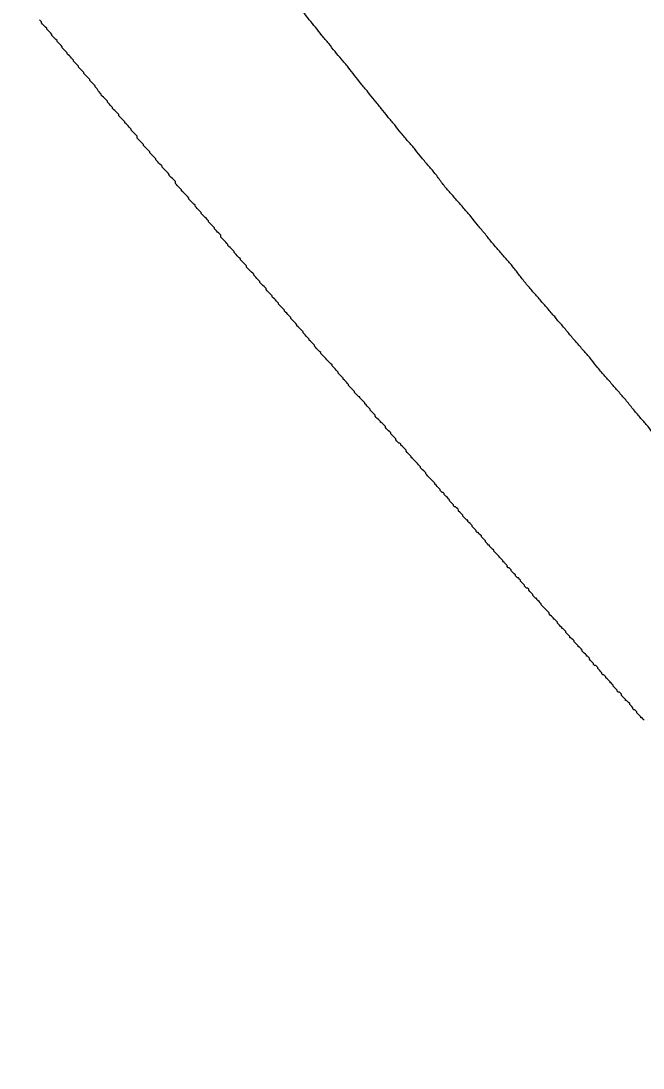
# Model space of a CAD drawing. Extents: x 6707406 to 6714471, y 1868570 to 1872341.
# Drawn here: x 6714218.69 to 6714232.56, y 1870372.84 to 1870396.2 of the extents above; entities that cross this region are included whole.
import ezdxf

# ---------------------------------------------------------------- set-up
doc = ezdxf.new("R2010")
doc.units = 0
doc.layers.add('Nongeo Data(60)', color=7, linetype='Continuous')

msp = doc.modelspace()

# ---------------------------------------------------------------- linework, layer by layer
at = {"layer": 'Nongeo Data(60)'}
for points in [[(6714220.317, 1870394.777), (6714220.294, 1870394.8), (6714220.271, 1870394.823), (6714220.248, 1870394.846), (6714220.225, 1870394.869), (6714220.225, 1870394.892), (6714220.202, 1870394.915), (6714220.179, 1870394.938), (6714220.156, 1870394.961), (6714220.133, 1870394.984), (6714220.11, 1870395.007), (6714220.087, 1870395.03), (6714220.087, 1870395.053), (6714220.064, 1870395.076), (6714220.041, 1870395.099), (6714220.018, 1870395.121), (6714219.995, 1870395.144), (6714219.972, 1870395.167), (6714219.972, 1870395.19), (6714219.949, 1870395.213), (6714219.926, 1870395.236), (6714219.903, 1870395.259), (6714219.88, 1870395.282), (6714219.857, 1870395.305), (6714219.857, 1870395.328), (6714219.834, 1870395.351), (6714219.811, 1870395.374), (6714219.788, 1870395.397), (6714219.765, 1870395.42), (6714219.742, 1870395.443), (6714219.719, 1870395.466), (6714219.719, 1870395.489), (6714219.696, 1870395.512), (6714219.674, 1870395.535), (6714219.651, 1870395.558), (6714219.628, 1870395.581), (6714219.605, 1870395.604), (6714219.605, 1870395.627), (6714219.582, 1870395.65), (6714219.559, 1870395.673), (6714219.536, 1870395.696), (6714219.513, 1870395.719), (6714219.49, 1870395.742), (6714219.49, 1870395.765), (6714219.467, 1870395.787), (6714219.444, 1870395.81), (6714219.421, 1870395.833), (6714219.398, 1870395.856), (6714219.375, 1870395.879), (6714219.375, 1870395.902), (6714219.352, 1870395.925), (6714219.329, 1870395.948), (6714219.306, 1870395.971), (6714219.283, 1870395.994), (6714219.26, 1870396.017), (6714219.26, 1870396.04), (6714219.237, 1870396.063), (6714219.214, 1870396.086), (6714219.191, 1870396.109), (6714219.168, 1870396.132), (6714219.145, 1870396.155), (6714219.145, 1870396.178), (6714219.122, 1870396.201), (6714219.099, 1870396.224)], [(6714221.557, 1870393.261), (6714221.557, 1870393.284), (6714221.534, 1870393.307), (6714221.511, 1870393.33), (6714221.488, 1870393.353), (6714221.465, 1870393.376), (6714221.442, 1870393.399), (6714221.419, 1870393.422), (6714221.419, 1870393.445), (6714221.396, 1870393.468), (6714221.373, 1870393.491), (6714221.35, 1870393.514), (6714221.327, 1870393.537), (6714221.304, 1870393.56), (6714221.281, 1870393.583), (6714221.281, 1870393.629), (6714221.258, 1870393.652), (6714221.235, 1870393.675), (6714221.212, 1870393.698), (6714221.189, 1870393.721), (6714221.166, 1870393.744), (6714221.143, 1870393.766), (6714221.143, 1870393.789), (6714221.12, 1870393.812), (6714221.097, 1870393.835), (6714221.074, 1870393.858), (6714221.051, 1870393.881), (6714221.029, 1870393.904), (6714221.006, 1870393.927), (6714221.006, 1870393.95), (6714220.983, 1870393.973), (6714220.96, 1870393.996), (6714220.937, 1870394.019), (6714220.914, 1870394.042), (6714220.891, 1870394.065), (6714220.868, 1870394.088), (6714220.868, 1870394.111), (6714220.845, 1870394.134), (6714220.822, 1870394.157), (6714220.799, 1870394.18), (6714220.776, 1870394.203), (6714220.753, 1870394.226), (6714220.73, 1870394.249), (6714220.73, 1870394.272), (6714220.707, 1870394.295), (6714220.684, 1870394.318), (6714220.661, 1870394.341), (6714220.638, 1870394.364), (6714220.615, 1870394.387), (6714220.615, 1870394.41), (6714220.592, 1870394.433), (6714220.569, 1870394.455), (6714220.546, 1870394.478), (6714220.523, 1870394.501), (6714220.5, 1870394.524), (6714220.477, 1870394.547), (6714220.477, 1870394.57), (6714220.454, 1870394.593), (6714220.431, 1870394.616), (6714220.408, 1870394.639), (6714220.385, 1870394.685), (6714220.363, 1870394.708), (6714220.34, 1870394.731), (6714220.34, 1870394.754), (6714220.317, 1870394.777)], [(6714222.843, 1870391.768), (6714222.82, 1870391.791), (6714222.797, 1870391.814), (6714222.774, 1870391.837), (6714222.751, 1870391.86), (6714222.728, 1870391.883), (6714222.705, 1870391.906), (6714222.705, 1870391.929), (6714222.682, 1870391.952), (6714222.659, 1870391.975), (6714222.636, 1870391.998), (6714222.613, 1870392.021), (6714222.59, 1870392.044), (6714222.567, 1870392.067), (6714222.567, 1870392.09), (6714222.544, 1870392.113), (6714222.521, 1870392.136), (6714222.498, 1870392.159), (6714222.475, 1870392.182), (6714222.452, 1870392.205), (6714222.429, 1870392.228), (6714222.429, 1870392.251), (6714222.406, 1870392.274), (6714222.384, 1870392.297), (6714222.361, 1870392.32), (6714222.338, 1870392.343), (6714222.315, 1870392.366), (6714222.292, 1870392.389), (6714222.269, 1870392.412), (6714222.269, 1870392.434), (6714222.246, 1870392.457), (6714222.223, 1870392.48), (6714222.2, 1870392.503), (6714222.177, 1870392.526), (6714222.154, 1870392.549), (6714222.131, 1870392.572), (6714222.131, 1870392.618), (6714222.108, 1870392.641), (6714222.085, 1870392.664), (6714222.062, 1870392.687), (6714222.039, 1870392.71), (6714222.016, 1870392.733), (6714221.993, 1870392.756), (6714221.993, 1870392.779), (6714221.97, 1870392.802), (6714221.947, 1870392.825), (6714221.924, 1870392.848), (6714221.901, 1870392.871), (6714221.878, 1870392.894), (6714221.855, 1870392.917), (6714221.832, 1870392.94), (6714221.832, 1870392.963), (6714221.809, 1870392.986), (6714221.786, 1870393.009), (6714221.763, 1870393.032), (6714221.74, 1870393.055), (6714221.717, 1870393.078), (6714221.695, 1870393.1), (6714221.695, 1870393.123), (6714221.672, 1870393.146), (6714221.649, 1870393.169), (6714221.626, 1870393.192), (6714221.603, 1870393.215), (6714221.58, 1870393.238), (6714221.557, 1870393.261)], [(6714224.106, 1870390.276), (6714224.083, 1870390.299), (6714224.06, 1870390.322), (6714224.037, 1870390.345), (6714224.014, 1870390.368), (6714224.014, 1870390.391), (6714223.991, 1870390.413), (6714223.968, 1870390.436), (6714223.945, 1870390.459), (6714223.922, 1870390.482), (6714223.899, 1870390.505), (6714223.876, 1870390.528), (6714223.876, 1870390.551), (6714223.853, 1870390.574), (6714223.83, 1870390.597), (6714223.807, 1870390.62), (6714223.784, 1870390.643), (6714223.761, 1870390.666), (6714223.738, 1870390.689), (6714223.716, 1870390.712), (6714223.716, 1870390.735), (6714223.693, 1870390.758), (6714223.67, 1870390.781), (6714223.647, 1870390.804), (6714223.624, 1870390.827), (6714223.601, 1870390.85), (6714223.578, 1870390.873), (6714223.578, 1870390.896), (6714223.555, 1870390.919), (6714223.532, 1870390.942), (6714223.509, 1870390.965), (6714223.486, 1870390.988), (6714223.463, 1870391.011), (6714223.44, 1870391.034), (6714223.44, 1870391.057), (6714223.417, 1870391.079), (6714223.394, 1870391.102), (6714223.371, 1870391.125), (6714223.348, 1870391.148), (6714223.325, 1870391.171), (6714223.302, 1870391.194), (6714223.302, 1870391.217), (6714223.279, 1870391.24), (6714223.256, 1870391.263), (6714223.233, 1870391.286), (6714223.21, 1870391.309), (6714223.187, 1870391.332), (6714223.164, 1870391.355), (6714223.141, 1870391.378), (6714223.141, 1870391.424), (6714223.118, 1870391.447), (6714223.095, 1870391.47), (6714223.072, 1870391.493), (6714223.05, 1870391.516), (6714223.027, 1870391.539), (6714223.004, 1870391.562), (6714223.004, 1870391.585), (6714222.981, 1870391.608), (6714222.958, 1870391.631), (6714222.935, 1870391.654), (6714222.912, 1870391.677), (6714222.889, 1870391.7), (6714222.866, 1870391.723), (6714222.866, 1870391.745), (6714222.843, 1870391.768)], [(6714225.369, 1870388.806), (6714225.346, 1870388.829), (6714225.323, 1870388.852), (6714225.3, 1870388.875), (6714225.277, 1870388.898), (6714225.254, 1870388.921), (6714225.231, 1870388.944), (6714225.231, 1870388.967), (6714225.208, 1870388.99), (6714225.185, 1870389.013), (6714225.162, 1870389.036), (6714225.139, 1870389.058), (6714225.116, 1870389.081), (6714225.116, 1870389.104), (6714225.093, 1870389.127), (6714225.071, 1870389.15), (6714225.048, 1870389.173), (6714225.025, 1870389.196), (6714225.002, 1870389.219), (6714224.979, 1870389.242), (6714224.979, 1870389.265), (6714224.956, 1870389.288), (6714224.933, 1870389.311), (6714224.91, 1870389.334), (6714224.887, 1870389.357), (6714224.864, 1870389.38), (6714224.841, 1870389.403), (6714224.841, 1870389.426), (6714224.818, 1870389.449), (6714224.795, 1870389.472), (6714224.772, 1870389.495), (6714224.749, 1870389.518), (6714224.726, 1870389.541), (6714224.703, 1870389.564), (6714224.703, 1870389.587), (6714224.68, 1870389.61), (6714224.657, 1870389.633), (6714224.634, 1870389.656), (6714224.611, 1870389.679), (6714224.588, 1870389.702), (6714224.565, 1870389.724), (6714224.565, 1870389.747), (6714224.542, 1870389.77), (6714224.519, 1870389.793), (6714224.496, 1870389.816), (6714224.473, 1870389.839), (6714224.45, 1870389.862), (6714224.427, 1870389.885), (6714224.427, 1870389.908), (6714224.405, 1870389.931), (6714224.382, 1870389.954), (6714224.359, 1870389.977), (6714224.336, 1870390), (6714224.313, 1870390.023), (6714224.29, 1870390.046), (6714224.29, 1870390.069), (6714224.267, 1870390.092), (6714224.244, 1870390.115), (6714224.221, 1870390.138), (6714224.198, 1870390.161), (6714224.175, 1870390.184), (6714224.152, 1870390.207), (6714224.152, 1870390.23), (6714224.129, 1870390.253), (6714224.106, 1870390.276)], [(6714226.586, 1870387.382), (6714226.586, 1870387.405), (6714226.563, 1870387.428), (6714226.54, 1870387.451), (6714226.517, 1870387.474), (6714226.494, 1870387.497), (6714226.471, 1870387.52), (6714226.471, 1870387.543), (6714226.448, 1870387.566), (6714226.426, 1870387.589), (6714226.403, 1870387.612), (6714226.38, 1870387.635), (6714226.357, 1870387.658), (6714226.357, 1870387.681), (6714226.334, 1870387.703), (6714226.311, 1870387.726), (6714226.288, 1870387.749), (6714226.265, 1870387.772), (6714226.242, 1870387.795), (6714226.242, 1870387.818), (6714226.219, 1870387.818), (6714226.196, 1870387.841), (6714226.173, 1870387.864), (6714226.15, 1870387.887), (6714226.127, 1870387.91), (6714226.127, 1870387.933), (6714226.104, 1870387.956), (6714226.081, 1870387.979), (6714226.058, 1870388.002), (6714226.035, 1870388.025), (6714226.012, 1870388.048), (6714225.989, 1870388.071), (6714225.989, 1870388.094), (6714225.966, 1870388.117), (6714225.943, 1870388.14), (6714225.92, 1870388.163), (6714225.897, 1870388.186), (6714225.874, 1870388.209), (6714225.874, 1870388.232), (6714225.851, 1870388.255), (6714225.828, 1870388.278), (6714225.805, 1870388.301), (6714225.782, 1870388.324), (6714225.759, 1870388.347), (6714225.759, 1870388.37), (6714225.737, 1870388.392), (6714225.714, 1870388.415), (6714225.691, 1870388.438), (6714225.668, 1870388.461), (6714225.645, 1870388.484), (6714225.622, 1870388.507), (6714225.622, 1870388.53), (6714225.599, 1870388.553), (6714225.576, 1870388.576), (6714225.553, 1870388.599), (6714225.53, 1870388.622), (6714225.507, 1870388.645), (6714225.507, 1870388.645), (6714225.484, 1870388.668), (6714225.461, 1870388.691), (6714225.438, 1870388.714), (6714225.415, 1870388.737), (6714225.392, 1870388.76), (6714225.369, 1870388.783), (6714225.369, 1870388.806)], [(6714227.803, 1870386.004), (6714227.803, 1870386.004), (6714227.78, 1870386.027), (6714227.758, 1870386.05), (6714227.735, 1870386.073), (6714227.712, 1870386.096), (6714227.712, 1870386.119), (6714227.689, 1870386.142), (6714227.666, 1870386.165), (6714227.643, 1870386.188), (6714227.62, 1870386.211), (6714227.597, 1870386.234), (6714227.597, 1870386.257), (6714227.574, 1870386.28), (6714227.551, 1870386.303), (6714227.528, 1870386.326), (6714227.505, 1870386.349), (6714227.482, 1870386.371), (6714227.482, 1870386.371), (6714227.459, 1870386.394), (6714227.436, 1870386.417), (6714227.413, 1870386.44), (6714227.39, 1870386.463), (6714227.39, 1870386.486), (6714227.367, 1870386.509), (6714227.344, 1870386.532), (6714227.321, 1870386.555), (6714227.298, 1870386.578), (6714227.275, 1870386.601), (6714227.275, 1870386.624), (6714227.252, 1870386.647), (6714227.229, 1870386.67), (6714227.206, 1870386.693), (6714227.183, 1870386.716), (6714227.16, 1870386.739), (6714227.16, 1870386.762), (6714227.137, 1870386.785), (6714227.114, 1870386.785), (6714227.092, 1870386.808), (6714227.069, 1870386.831), (6714227.046, 1870386.854), (6714227.046, 1870386.877), (6714227.023, 1870386.9), (6714227, 1870386.923), (6714226.977, 1870386.946), (6714226.954, 1870386.969), (6714226.931, 1870386.992), (6714226.931, 1870387.015), (6714226.908, 1870387.037), (6714226.885, 1870387.06), (6714226.862, 1870387.083), (6714226.839, 1870387.106), (6714226.816, 1870387.129), (6714226.816, 1870387.152), (6714226.793, 1870387.175), (6714226.77, 1870387.198), (6714226.747, 1870387.221), (6714226.724, 1870387.244), (6714226.701, 1870387.244), (6714226.701, 1870387.267), (6714226.678, 1870387.29), (6714226.655, 1870387.313), (6714226.632, 1870387.336), (6714226.609, 1870387.359), (6714226.586, 1870387.382)], [(6714229.021, 1870384.626), (6714228.998, 1870384.649), (6714228.975, 1870384.672), (6714228.952, 1870384.695), (6714228.952, 1870384.718), (6714228.929, 1870384.741), (6714228.906, 1870384.764), (6714228.883, 1870384.787), (6714228.86, 1870384.787), (6714228.837, 1870384.81), (6714228.837, 1870384.833), (6714228.814, 1870384.856), (6714228.791, 1870384.879), (6714228.768, 1870384.902), (6714228.745, 1870384.925), (6714228.745, 1870384.948), (6714228.722, 1870384.971), (6714228.699, 1870384.994), (6714228.676, 1870385.016), (6714228.653, 1870385.039), (6714228.653, 1870385.062), (6714228.63, 1870385.062), (6714228.607, 1870385.085), (6714228.584, 1870385.108), (6714228.561, 1870385.131), (6714228.538, 1870385.154), (6714228.538, 1870385.177), (6714228.515, 1870385.2), (6714228.492, 1870385.223), (6714228.469, 1870385.246), (6714228.446, 1870385.269), (6714228.446, 1870385.292), (6714228.424, 1870385.315), (6714228.401, 1870385.338), (6714228.378, 1870385.361), (6714228.355, 1870385.361), (6714228.332, 1870385.384), (6714228.332, 1870385.407), (6714228.309, 1870385.43), (6714228.286, 1870385.453), (6714228.263, 1870385.476), (6714228.24, 1870385.499), (6714228.24, 1870385.522), (6714228.217, 1870385.545), (6714228.194, 1870385.568), (6714228.171, 1870385.591), (6714228.148, 1870385.614), (6714228.125, 1870385.637), (6714228.125, 1870385.66), (6714228.102, 1870385.683), (6714228.079, 1870385.683), (6714228.056, 1870385.705), (6714228.033, 1870385.728), (6714228.033, 1870385.751), (6714228.01, 1870385.774), (6714227.987, 1870385.797), (6714227.964, 1870385.82), (6714227.941, 1870385.843), (6714227.918, 1870385.866), (6714227.918, 1870385.889), (6714227.895, 1870385.912), (6714227.872, 1870385.935), (6714227.849, 1870385.958), (6714227.826, 1870385.981), (6714227.803, 1870386.004)], [(6714230.192, 1870383.294), (6714230.192, 1870383.317), (6714230.169, 1870383.317), (6714230.146, 1870383.34), (6714230.123, 1870383.363), (6714230.1, 1870383.386), (6714230.1, 1870383.409), (6714230.077, 1870383.432), (6714230.054, 1870383.455), (6714230.031, 1870383.478), (6714230.008, 1870383.501), (6714230.008, 1870383.524), (6714229.985, 1870383.547), (6714229.962, 1870383.547), (6714229.939, 1870383.57), (6714229.916, 1870383.593), (6714229.916, 1870383.616), (6714229.893, 1870383.639), (6714229.87, 1870383.662), (6714229.847, 1870383.684), (6714229.824, 1870383.707), (6714229.824, 1870383.73), (6714229.801, 1870383.753), (6714229.779, 1870383.776), (6714229.756, 1870383.776), (6714229.733, 1870383.799), (6714229.71, 1870383.822), (6714229.71, 1870383.845), (6714229.687, 1870383.868), (6714229.664, 1870383.891), (6714229.641, 1870383.914), (6714229.618, 1870383.937), (6714229.618, 1870383.96), (6714229.595, 1870383.983), (6714229.572, 1870384.006), (6714229.549, 1870384.006), (6714229.526, 1870384.029), (6714229.526, 1870384.052), (6714229.503, 1870384.075), (6714229.48, 1870384.098), (6714229.457, 1870384.121), (6714229.434, 1870384.144), (6714229.434, 1870384.167), (6714229.411, 1870384.19), (6714229.388, 1870384.213), (6714229.365, 1870384.236), (6714229.342, 1870384.259), (6714229.342, 1870384.259), (6714229.319, 1870384.282), (6714229.296, 1870384.305), (6714229.273, 1870384.328), (6714229.25, 1870384.35), (6714229.227, 1870384.373), (6714229.227, 1870384.396), (6714229.204, 1870384.419), (6714229.181, 1870384.442), (6714229.158, 1870384.465), (6714229.135, 1870384.488), (6714229.135, 1870384.511), (6714229.113, 1870384.511), (6714229.09, 1870384.534), (6714229.067, 1870384.557), (6714229.044, 1870384.58), (6714229.044, 1870384.603), (6714229.021, 1870384.626)], [(6714231.363, 1870381.962), (6714231.363, 1870381.985), (6714231.34, 1870382.008), (6714231.317, 1870382.031), (6714231.294, 1870382.031), (6714231.294, 1870382.054), (6714231.271, 1870382.077), (6714231.248, 1870382.1), (6714231.225, 1870382.123), (6714231.202, 1870382.146), (6714231.202, 1870382.169), (6714231.179, 1870382.192), (6714231.156, 1870382.215), (6714231.134, 1870382.238), (6714231.111, 1870382.238), (6714231.111, 1870382.261), (6714231.088, 1870382.284), (6714231.065, 1870382.307), (6714231.042, 1870382.329), (6714231.019, 1870382.352), (6714231.019, 1870382.375), (6714230.996, 1870382.398), (6714230.973, 1870382.421), (6714230.95, 1870382.444), (6714230.927, 1870382.444), (6714230.927, 1870382.467), (6714230.904, 1870382.49), (6714230.881, 1870382.513), (6714230.858, 1870382.536), (6714230.835, 1870382.559), (6714230.835, 1870382.582), (6714230.812, 1870382.605), (6714230.789, 1870382.628), (6714230.766, 1870382.651), (6714230.743, 1870382.651), (6714230.743, 1870382.674), (6714230.72, 1870382.697), (6714230.697, 1870382.72), (6714230.674, 1870382.743), (6714230.651, 1870382.766), (6714230.651, 1870382.789), (6714230.628, 1870382.812), (6714230.605, 1870382.835), (6714230.582, 1870382.858), (6714230.559, 1870382.858), (6714230.559, 1870382.881), (6714230.536, 1870382.904), (6714230.513, 1870382.927), (6714230.49, 1870382.95), (6714230.467, 1870382.973), (6714230.467, 1870382.995), (6714230.445, 1870383.018), (6714230.422, 1870383.041), (6714230.399, 1870383.064), (6714230.376, 1870383.087), (6714230.376, 1870383.087), (6714230.353, 1870383.11), (6714230.33, 1870383.133), (6714230.307, 1870383.156), (6714230.284, 1870383.179), (6714230.284, 1870383.202), (6714230.261, 1870383.225), (6714230.238, 1870383.248), (6714230.215, 1870383.271), (6714230.192, 1870383.294)], [(6714232.534, 1870380.653), (6714232.511, 1870380.653), (6714232.511, 1870380.676), (6714232.488, 1870380.699), (6714232.466, 1870380.722), (6714232.443, 1870380.745), (6714232.42, 1870380.768), (6714232.42, 1870380.791), (6714232.397, 1870380.814), (6714232.374, 1870380.837), (6714232.351, 1870380.837), (6714232.328, 1870380.86), (6714232.328, 1870380.883), (6714232.305, 1870380.906), (6714232.282, 1870380.929), (6714232.259, 1870380.952), (6714232.259, 1870380.974), (6714232.236, 1870380.997), (6714232.213, 1870381.02), (6714232.19, 1870381.043), (6714232.167, 1870381.043), (6714232.167, 1870381.066), (6714232.144, 1870381.089), (6714232.121, 1870381.112), (6714232.098, 1870381.135), (6714232.075, 1870381.158), (6714232.075, 1870381.181), (6714232.052, 1870381.204), (6714232.029, 1870381.227), (6714232.006, 1870381.227), (6714231.983, 1870381.25), (6714231.983, 1870381.273), (6714231.96, 1870381.296), (6714231.937, 1870381.319), (6714231.914, 1870381.342), (6714231.891, 1870381.365), (6714231.891, 1870381.388), (6714231.868, 1870381.411), (6714231.845, 1870381.434), (6714231.822, 1870381.434), (6714231.822, 1870381.457), (6714231.8, 1870381.48), (6714231.777, 1870381.503), (6714231.754, 1870381.526), (6714231.731, 1870381.549), (6714231.731, 1870381.572), (6714231.708, 1870381.595), (6714231.685, 1870381.618), (6714231.662, 1870381.618), (6714231.639, 1870381.641), (6714231.639, 1870381.663), (6714231.616, 1870381.686), (6714231.593, 1870381.709), (6714231.57, 1870381.732), (6714231.547, 1870381.755), (6714231.547, 1870381.778), (6714231.524, 1870381.801), (6714231.501, 1870381.824), (6714231.478, 1870381.824), (6714231.455, 1870381.847), (6714231.455, 1870381.87), (6714231.432, 1870381.893), (6714231.409, 1870381.916), (6714231.386, 1870381.939), (6714231.363, 1870381.962)], [(6714232.58, 1870380.607), (6714232.557, 1870380.63), (6714232.534, 1870380.653)]]:
    msp.add_lwpolyline(points, dxfattribs=at)
for points in [[(6714230.605, 1870389.587), (6714230.559, 1870389.633), (6714230.444, 1870389.77), (6714230.284, 1870389.954), (6714230.123, 1870390.138), (6714229.962, 1870390.322), (6714229.801, 1870390.528), (6714229.664, 1870390.712), (6714229.503, 1870390.896), (6714229.342, 1870391.079), (6714229.181, 1870391.263), (6714229.021, 1870391.47), (6714228.86, 1870391.654), (6714228.722, 1870391.837), (6714228.561, 1870392.021), (6714228.401, 1870392.205), (6714228.24, 1870392.389), (6714228.079, 1870392.572), (6714227.941, 1870392.779), (6714227.78, 1870392.963), (6714227.62, 1870393.146), (6714227.482, 1870393.33), (6714227.321, 1870393.514), (6714227.16, 1870393.698), (6714227.023, 1870393.881), (6714226.862, 1870394.065), (6714226.724, 1870394.249), (6714226.563, 1870394.433), (6714226.425, 1870394.616), (6714226.265, 1870394.8), (6714226.127, 1870394.984), (6714225.989, 1870395.167), (6714225.828, 1870395.351), (6714225.691, 1870395.512), (6714225.553, 1870395.696), (6714225.392, 1870395.879), (6714225.254, 1870396.063), (6714225.116, 1870396.224), (6714224.979, 1870396.408), (6714224.841, 1870396.591), (6714224.703, 1870396.752), (6714224.565, 1870396.936), (6714224.427, 1870397.097), (6714224.29, 1870397.28), (6714224.152, 1870397.441), (6714224.014, 1870397.625), (6714223.876, 1870397.786), (6714223.761, 1870397.946), (6714223.624, 1870398.107), (6714223.486, 1870398.291), (6714223.371, 1870398.452), (6714223.233, 1870398.612), (6714223.118, 1870398.773), (6714222.981, 1870398.934), (6714222.866, 1870399.095), (6714222.751, 1870399.255), (6714222.613, 1870399.416), (6714222.498, 1870399.577), (6714222.383, 1870399.738), (6714222.269, 1870399.898), (6714222.154, 1870400.036), (6714222.039, 1870400.197), (6714221.924, 1870400.358), (6714221.809, 1870400.495), (6714221.694, 1870400.656), (6714221.58, 1870400.794), (6714221.488, 1870400.955), (6714221.373, 1870401.093), (6714221.258, 1870401.253), (6714221.166, 1870401.391), (6714221.051, 1870401.529), (6714220.96, 1870401.69), (6714220.845, 1870401.828), (6714220.753, 1870401.965), (6714220.661, 1870402.103), (6714220.569, 1870402.241), (6714220.477, 1870402.402), (6714220.362, 1870402.539), (6714220.271, 1870402.677), (6714220.179, 1870402.815), (6714220.11, 1870402.953), (6714220.018, 1870403.068), (6714219.926, 1870403.205), (6714219.834, 1870403.343), (6714219.765, 1870403.481), (6714219.673, 1870403.619), (6714219.605, 1870403.734), (6714219.513, 1870403.871), (6714219.444, 1870404.009), (6714219.352, 1870404.124), (6714219.283, 1870404.262), (6714219.214, 1870404.377), (6714219.145, 1870404.514), (6714219.076, 1870404.629), (6714219.007, 1870404.767), (6714218.939, 1870404.882), (6714218.87, 1870405.02), (6714218.801, 1870405.135), (6714218.755, 1870405.249), (6714218.709, 1870405.341), (6714218.686, 1870405.364)], [(6714245.235, 1870372.845), (6714245.189, 1870372.913), (6714245.097, 1870373.005), (6714244.936, 1870373.166), (6714244.798, 1870373.327), (6714244.66, 1870373.488), (6714244.523, 1870373.648), (6714244.385, 1870373.809), (6714244.224, 1870373.97), (6714244.086, 1870374.154), (6714243.948, 1870374.314), (6714243.811, 1870374.475), (6714243.65, 1870374.636), (6714243.512, 1870374.797), (6714243.374, 1870374.957), (6714243.236, 1870375.118), (6714243.076, 1870375.279), (6714242.938, 1870375.44), (6714242.8, 1870375.623), (6714242.662, 1870375.784), (6714242.502, 1870375.945), (6714242.364, 1870376.106), (6714242.226, 1870376.266), (6714242.088, 1870376.427), (6714241.927, 1870376.588), (6714241.79, 1870376.749), (6714241.652, 1870376.933), (6714241.491, 1870377.093), (6714241.353, 1870377.254), (6714241.215, 1870377.415), (6714241.078, 1870377.575), (6714240.917, 1870377.736), (6714240.779, 1870377.897), (6714240.641, 1870378.081), (6714240.481, 1870378.242), (6714240.343, 1870378.402), (6714240.205, 1870378.563), (6714240.044, 1870378.724), (6714239.906, 1870378.885), (6714239.769, 1870379.045), (6714239.608, 1870379.229), (6714239.47, 1870379.39), (6714239.332, 1870379.551), (6714239.171, 1870379.711), (6714239.034, 1870379.872), (6714238.873, 1870380.056), (6714238.735, 1870380.217), (6714238.597, 1870380.377), (6714238.437, 1870380.538), (6714238.299, 1870380.722), (6714238.138, 1870380.883), (6714238, 1870381.043), (6714237.862, 1870381.227), (6714237.702, 1870381.388), (6714237.564, 1870381.549), (6714237.403, 1870381.732), (6714237.265, 1870381.893), (6714237.105, 1870382.054), (6714236.967, 1870382.238), (6714236.806, 1870382.398), (6714236.668, 1870382.559), (6714236.507, 1870382.743), (6714236.37, 1870382.904), (6714236.209, 1870383.087), (6714236.048, 1870383.248), (6714235.91, 1870383.432), (6714235.75, 1870383.593), (6714235.612, 1870383.776), (6714235.451, 1870383.937), (6714235.29, 1870384.121), (6714235.152, 1870384.305), (6714234.992, 1870384.465), (6714234.831, 1870384.649), (6714234.693, 1870384.833), (6714234.532, 1870384.994), (6714234.372, 1870385.177), (6714234.234, 1870385.361), (6714234.073, 1870385.522), (6714233.912, 1870385.705), (6714233.752, 1870385.889), (6714233.614, 1870386.073), (6714233.453, 1870386.257), (6714233.292, 1870386.44), (6714233.132, 1870386.624), (6714232.971, 1870386.808), (6714232.81, 1870386.969), (6714232.672, 1870387.152), (6714232.511, 1870387.336), (6714232.351, 1870387.52), (6714232.19, 1870387.726), (6714232.029, 1870387.91), (6714231.868, 1870388.094), (6714231.708, 1870388.278), (6714231.547, 1870388.461), (6714231.409, 1870388.645), (6714231.248, 1870388.829), (6714231.088, 1870389.013), (6714230.927, 1870389.196), (6714230.766, 1870389.403), (6714230.651, 1870389.518), (6714230.605, 1870389.587)]]:
    msp.add_open_spline(points, degree=3, dxfattribs=at)

doc.saveas('drawing.dxf')
